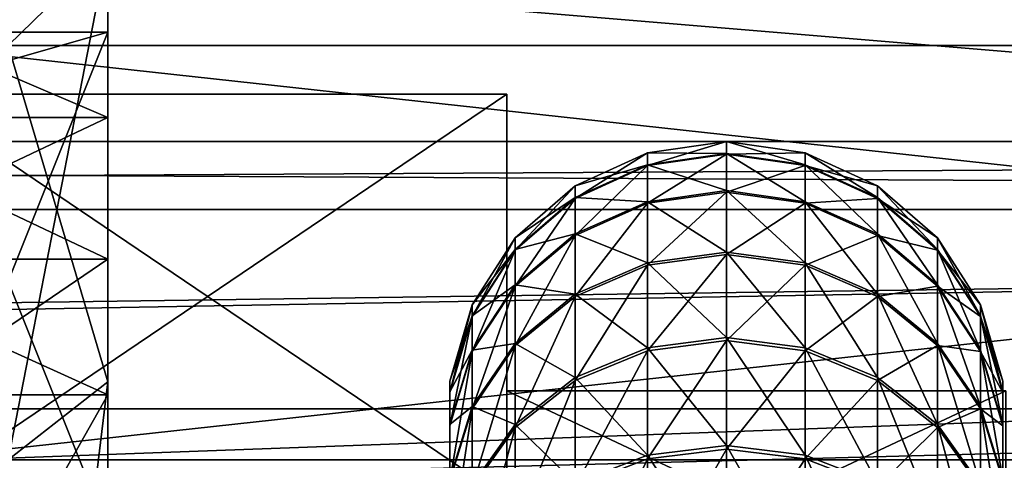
# Model space of a CAD drawing. Extents: x 0 to 200, y 18 to 95.
# Tile 219 of 491: x 77.56 to 82.49, y 55.63 to 57.84. Entities that reach past the tile are written whole.
import ezdxf

# ---------------------------------------------------------------- set-up
doc = ezdxf.new("R2010")
doc.units = 0

msp = doc.modelspace()

# ---------------------------------------------------------------- linework, layer by layer
for points in [[(66.999992, 58.968403, 263.375061), (100.857979, 56.147953, 260.252533), (66.999992, 55.257084, 259.53186)], [(122.799995, 57.297775, 280.72522), (66.999992, 58.968403, 278.624939), (66.999992, 55.257084, 282.468109)], [(66.999992, 58.968403, 263.375061), (101.619339, 56.713158, 260.703735), (100.857979, 56.147953, 260.252533)], [(66.999992, 58.968403, 263.375061), (102.531059, 57.141083, 261.13797), (101.619339, 56.713158, 260.703735)], [(66.999992, 58.968403, 263.375061), (103.638268, 57.660767, 261.665283), (102.531059, 57.141083, 261.13797)], [(122.799995, 58.968403, 278.624939), (66.999992, 58.968403, 278.624939), (122.799995, 57.297775, 280.72522)], [(66.999992, 58.968403, 263.375061), (103.960701, 57.746113, 261.767151), (103.638268, 57.660767, 261.665283)], [(66.999992, 58.968403, 263.375061), (105.602844, 58.180782, 262.28595), (103.960701, 57.746113, 261.767151)], [(77.499992, 57.707489, 48.392101), (77.999992, 58.194954, 48.503361), (77.499992, 55.631706, 52.702515)], [(77.999992, 58.194954, 48.503361), (77.999992, 56.022617, 53.014259), (77.499992, 55.631706, 52.702515)], [(77.999992, 58.194954, 43.496639), (77.499992, 57.707493, 43.607899), (77.999992, 56.022617, 38.985741)], [(77.499992, 57.707493, 43.607899), (77.999992, 58.194954, 43.496639), (77.499992, 57.707489, 48.392101)], [(77.999992, 58.194954, 43.496639), (77.999992, 58.194954, 48.503361), (77.499992, 57.707489, 48.392101)], [(77.999992, 58.124733, 40.976082), (77.999992, 58.194954, 43.496639), (77.999992, 56.022617, 38.985741)], [(77.999992, 58.194954, 48.503361), (77.999992, 58.124733, 51.023918), (77.999992, 56.022617, 53.014259)], [(55.084332, 58.070004, 41.003445), (77.999992, 58.124733, 40.976082), (55.685112, 57.509953, 39.889133)], [(77.999992, 58.124733, 51.023918), (55.291088, 57.908844, 51.467953), (55.932827, 57.236149, 52.511547)], [(55.685112, 57.509953, 39.889133), (77.999992, 58.124733, 40.976082), (55.894001, 57.31522, 39.501682)], [(55.894001, 57.31522, 39.501682), (77.999992, 58.124733, 40.976082), (56.648254, 56.421177, 38.377098)], [(77.999992, 58.124733, 51.023918), (55.932827, 57.236149, 52.511547), (56.522705, 56.617817, 53.470806)], [(77.999992, 58.124733, 51.023918), (56.522705, 56.617817, 53.470806), (56.938103, 56.044952, 54.049088)], [(56.648254, 56.421177, 38.377098), (77.999992, 58.124733, 40.976082), (57.144798, 55.832596, 37.636749)], [(77.999992, 58.124733, 51.023918), (56.938103, 56.044952, 54.049088), (77.999992, 55.020393, 55.12487)], [(57.144798, 55.832596, 37.636749), (77.999992, 58.124733, 40.976082), (57.585098, 55.134129, 37.049129)], [(57.585098, 55.134129, 37.049129), (77.999992, 58.124733, 40.976082), (77.999992, 55.020393, 36.87513)], [(77.999992, 58.124733, 40.976082), (77.999992, 56.022617, 38.985741), (77.999992, 55.020393, 36.87513)], [(77.999992, 56.022617, 53.014259), (77.999992, 58.124733, 51.023918), (77.999992, 55.020393, 55.12487)], [(76.999992, 57.774525, 44.200001), (77.999992, 57.34726, 42.525715), (76.499992, 57.34726, 42.525715)], [(77.999992, 57.34726, 49.474285), (77.999992, 57.774525, 47.799999), (76.499992, 57.34726, 49.474285)], [(77.999992, 57.774525, 47.799999), (76.999992, 57.774525, 47.799999), (76.499992, 57.34726, 49.474285)], [(77.999992, 55.278255, 44.200001), (76.999992, 57.774525, 44.200001), (76.999992, 55.278255, 44.200001)], [(77.999992, 57.774525, 44.200001), (76.999992, 57.774525, 44.200001), (77.999992, 55.278255, 44.200001)], [(76.999992, 57.774525, 47.799999), (77.999992, 57.774525, 47.799999), (76.999992, 55.278255, 47.799999)], [(77.999992, 57.774525, 47.799999), (77.999992, 55.278255, 47.799999), (76.999992, 55.278255, 47.799999)], [(76.999992, 57.774525, 44.200001), (77.999992, 57.774525, 44.200001), (77.999992, 57.34726, 42.525715)], [(77.999992, 55.278255, 47.799999), (77.999992, 57.774525, 47.799999), (77.999992, 54.849022, 49.157139)], [(77.999992, 57.774525, 47.799999), (77.999992, 57.34726, 49.474285), (77.999992, 54.849022, 49.157139)], [(77.999992, 57.34726, 42.525715), (77.999992, 57.774525, 44.200001), (77.999992, 55.278255, 44.200001)], [(95.999992, 55.631706, 264.297485), (76.999992, 57.707493, 268.60791), (76.999992, 55.631706, 264.297485)], [(95.999992, 57.707493, 268.60791), (76.999992, 57.707493, 268.60791), (95.999992, 55.631706, 264.297485)], [(95.999992, 57.707493, 273.39212), (95.999992, 55.631706, 277.702515), (76.999992, 55.631706, 277.702515)], [(76.999992, 57.707493, 273.39212), (95.999992, 57.707493, 273.39212), (76.999992, 55.631706, 277.702515)], [(95.999992, 57.707493, 268.60791), (76.999992, 57.707493, 273.39212), (76.999992, 57.707493, 268.60791)], [(95.999992, 57.707493, 273.39212), (76.999992, 57.707493, 273.39212), (95.999992, 57.707493, 268.60791)], [(77.999992, 56.022617, 38.985741), (77.499992, 57.707493, 43.607899), (77.499992, 55.631706, 39.297485)], [(76.999992, 57.463757, 268.663544), (79.999992, 55.436245, 264.453369), (76.999992, 55.436245, 264.453369)], [(76.999992, 57.463757, 268.663544), (79.999992, 57.463757, 268.663544), (79.999992, 55.436245, 264.453369)], [(79.999992, 57.463757, 273.336456), (76.999992, 57.463757, 273.336456), (76.999992, 55.436245, 277.546631)], [(79.999992, 55.436245, 277.546631), (79.999992, 57.463757, 273.336456), (76.999992, 55.436245, 277.546631)], [(76.999992, 57.463757, 273.336456), (79.999992, 57.463757, 268.663544), (76.999992, 57.463757, 268.663544)], [(76.999992, 57.463757, 273.336456), (79.999992, 57.463757, 273.336456), (79.999992, 57.463757, 268.663544)], [(79.999992, 55.977016, 271), (79.999992, 57.463757, 273.336456), (79.999992, 54.804737, 275.375)], [(79.999992, 57.463757, 273.336456), (79.999992, 55.436245, 277.546631), (79.999992, 54.804737, 275.375)], [(79.999992, 57.463757, 268.663544), (79.999992, 55.977016, 271), (79.999992, 55.436245, 264.453369)], [(79.999992, 57.463757, 268.663544), (79.999992, 57.463757, 273.336456), (79.999992, 55.977016, 271)], [(76.499992, 57.34726, 42.525715), (77.999992, 56.637383, 40.907364), (76.499992, 56.637383, 40.907364)], [(76.499992, 57.34726, 42.525715), (77.999992, 57.34726, 42.525715), (77.999992, 56.637383, 40.907364)], [(77.999992, 56.637383, 51.092636), (77.999992, 57.34726, 49.474285), (76.499992, 56.637383, 51.092636)], [(77.999992, 57.34726, 49.474285), (76.499992, 57.34726, 49.474285), (76.499992, 56.637383, 51.092636)], [(77.999992, 57.34726, 42.525715), (77.999992, 55.278255, 44.200001), (77.999992, 54.849022, 42.842861)], [(77.999992, 56.637383, 40.907364), (77.999992, 57.34726, 42.525715), (77.999992, 54.849022, 42.842861)], [(77.999992, 57.34726, 49.474285), (77.999992, 56.637383, 51.092636), (77.999992, 54.849022, 49.157139)], [(122.799995, 55.257084, 282.468109), (122.799995, 57.297775, 280.72522), (66.999992, 55.257084, 282.468109)], [(110.863342, 56.886276, 275.501373), (44.499992, 57.227016, 272.913177), (41.911797, 56.886276, 275.501373)], [(44.499992, 57.227016, 272.913177), (108.275154, 57.227016, 272.913177), (47.088192, 56.886276, 270.324982)], [(108.275154, 57.227016, 272.913177), (44.499992, 57.227016, 272.913177), (110.863342, 56.886276, 275.501373)], [(108.275154, 57.227016, 272.913177), (105.686966, 56.886276, 270.324982), (47.088192, 56.886276, 270.324982)], [(81.099991, 57.162201, 272.136719), (81.099991, 57.227001, 271.017181), (80.705566, 57.105858, 272.13028)], [(81.099991, 57.227001, 271.017181), (80.705566, 57.170292, 271.01709), (80.705566, 57.105858, 272.13028)], [(80.705566, 57.170292, 271.01709), (81.099991, 57.227001, 271.017181), (81.099991, 57.166046, 269.89743)], [(81.099991, 57.227001, 271.017181), (81.494423, 57.170292, 271.01709), (81.494423, 57.109684, 269.903687)], [(81.099991, 57.166046, 269.89743), (81.099991, 57.227001, 271.017181), (81.494423, 57.109684, 269.903687)], [(81.494423, 57.170292, 271.01709), (81.099991, 57.227001, 271.017181), (81.099991, 57.162201, 272.136719)], [(80.705566, 57.105858, 272.13028), (80.705566, 57.170292, 271.01709), (80.343094, 56.941395, 272.11145)], [(80.705566, 57.170292, 271.01709), (80.343094, 57.004757, 271.016815), (80.343094, 56.941395, 272.11145)], [(80.705566, 57.170292, 271.01709), (80.705566, 57.109684, 269.903687), (80.343094, 57.004757, 271.016815)], [(80.705566, 57.170292, 271.01709), (81.099991, 57.166046, 269.89743), (80.705566, 57.109684, 269.903687)], [(80.705566, 57.109684, 269.903687), (81.099991, 57.166046, 269.89743), (81.099991, 56.980103, 268.791534)], [(81.099991, 56.972454, 273.241974), (81.099991, 57.162201, 272.136719), (80.705566, 56.917191, 273.229248)], [(81.099991, 57.162201, 272.136719), (80.705566, 57.105858, 272.13028), (80.705566, 56.917191, 273.229248)], [(81.494423, 57.170292, 271.01709), (81.099991, 57.162201, 272.136719), (81.494423, 57.105858, 272.13028)], [(81.099991, 57.166046, 269.89743), (81.494423, 57.109684, 269.903687), (81.494423, 56.924793, 268.804077)], [(81.099991, 56.980103, 268.791534), (81.099991, 57.166046, 269.89743), (81.494423, 56.924793, 268.804077)], [(81.494423, 57.105858, 272.13028), (81.099991, 57.162201, 272.136719), (81.099991, 56.972454, 273.241974)], [(81.494423, 57.170292, 271.01709), (81.856888, 57.004757, 271.016815), (81.856888, 56.945156, 269.921936)], [(81.494423, 57.109684, 269.903687), (81.494423, 57.170292, 271.01709), (81.856888, 56.945156, 269.921936)], [(81.494423, 57.170292, 271.01709), (81.494423, 57.105858, 272.13028), (81.856888, 57.004757, 271.016815)], [(80.343094, 56.945156, 269.921936), (80.705566, 57.109684, 269.903687), (80.705566, 56.924793, 268.804077)], [(80.343094, 57.004757, 271.016815), (80.705566, 57.109684, 269.903687), (80.343094, 56.945156, 269.921936)], [(80.705566, 56.917191, 273.229248), (80.705566, 57.105858, 272.13028), (80.343094, 56.755871, 273.192139)], [(80.705566, 57.105858, 272.13028), (80.343094, 56.941395, 272.11145), (80.343094, 56.755871, 273.192139)], [(80.705566, 57.109684, 269.903687), (81.099991, 56.980103, 268.791534), (80.705566, 56.924793, 268.804077)], [(81.494423, 57.105858, 272.13028), (81.099991, 56.972454, 273.241974), (81.494423, 56.917191, 273.229248)], [(81.494423, 57.109684, 269.903687), (81.856888, 56.945156, 269.921936), (81.856888, 56.763348, 268.840637)], [(81.494423, 56.924793, 268.804077), (81.494423, 57.109684, 269.903687), (81.856888, 56.763348, 268.840637)], [(81.856888, 56.941395, 272.11145), (81.494423, 57.105858, 272.13028), (81.494423, 56.917191, 273.229248)], [(81.856888, 57.004757, 271.016815), (81.494423, 57.105858, 272.13028), (81.856888, 56.941395, 272.11145)], [(80.343094, 56.941395, 272.11145), (80.343094, 57.004757, 271.016815), (80.041946, 56.682137, 272.081787)], [(80.343094, 57.004757, 271.016815), (80.041946, 56.743809, 271.016357), (80.041946, 56.682137, 272.081787)], [(80.343094, 57.004757, 271.016815), (80.343094, 56.945156, 269.921936), (80.041946, 56.743809, 271.016357)], [(81.856888, 57.004757, 271.016815), (82.158043, 56.743809, 271.016357), (82.158043, 56.685799, 269.950714)], [(81.856888, 56.945156, 269.921936), (81.856888, 57.004757, 271.016815), (82.158043, 56.685799, 269.950714)], [(81.856888, 57.004757, 271.016815), (81.856888, 56.941395, 272.11145), (82.158043, 56.743809, 271.016357)], [(80.041946, 56.743809, 271.016357), (80.343094, 56.945156, 269.921936), (80.041946, 56.685799, 269.950714)], [(80.343094, 56.945156, 269.921936), (80.343094, 56.763348, 268.840637), (80.041946, 56.685799, 269.950714)], [(80.343094, 56.945156, 269.921936), (80.705566, 56.924793, 268.804077), (80.343094, 56.763348, 268.840637)], [(80.705566, 56.924793, 268.804077), (81.099991, 56.980103, 268.791534), (81.099991, 56.671509, 267.71344)], [(81.099991, 56.66016, 274.319), (81.099991, 56.972454, 273.241974), (80.705566, 56.606667, 274.300171)], [(81.099991, 56.972454, 273.241974), (80.705566, 56.917191, 273.229248), (80.705566, 56.606667, 274.300171)], [(81.099991, 56.980103, 268.791534), (81.494423, 56.924793, 268.804077), (81.494423, 56.61795, 267.732056)], [(81.099991, 56.671509, 267.71344), (81.099991, 56.980103, 268.791534), (81.494423, 56.61795, 267.732056)], [(81.494423, 56.917191, 273.229248), (81.099991, 56.972454, 273.241974), (81.099991, 56.66016, 274.319)], [(81.856888, 56.945156, 269.921936), (82.158043, 56.685799, 269.950714), (82.158043, 56.508839, 268.898254)], [(81.856888, 56.763348, 268.840637), (81.856888, 56.945156, 269.921936), (82.158043, 56.508839, 268.898254)], [(80.343094, 56.755871, 273.192139), (80.343094, 56.941395, 272.11145), (80.041946, 56.501564, 273.133636)], [(80.343094, 56.941395, 272.11145), (80.041946, 56.682137, 272.081787), (80.041946, 56.501564, 273.133636)], [(80.343094, 56.763348, 268.840637), (80.705566, 56.924793, 268.804077), (80.705566, 56.61795, 267.732056)], [(80.705566, 56.606667, 274.300171), (80.705566, 56.917191, 273.229248), (80.343094, 56.450512, 274.245239)], [(80.705566, 56.917191, 273.229248), (80.343094, 56.755871, 273.192139), (80.343094, 56.450512, 274.245239)], [(80.705566, 56.924793, 268.804077), (81.099991, 56.671509, 267.71344), (80.705566, 56.61795, 267.732056)], [(81.494423, 56.917191, 273.229248), (81.099991, 56.66016, 274.319), (81.494423, 56.606667, 274.300171)], [(81.856888, 56.941395, 272.11145), (81.494423, 56.917191, 273.229248), (81.856888, 56.755871, 273.192139)], [(81.494423, 56.924793, 268.804077), (81.856888, 56.763348, 268.840637), (81.856888, 56.461609, 267.786469)], [(81.494423, 56.61795, 267.732056), (81.494423, 56.924793, 268.804077), (81.856888, 56.461609, 267.786469)], [(81.856888, 56.755871, 273.192139), (81.494423, 56.917191, 273.229248), (81.494423, 56.606667, 274.300171)], [(81.856888, 56.941395, 272.11145), (81.856888, 56.755871, 273.192139), (82.158043, 56.682137, 272.081787)], [(82.158043, 56.743809, 271.016357), (81.856888, 56.941395, 272.11145), (82.158043, 56.682137, 272.081787)], [(113.275154, 55.887272, 277.913177), (110.863342, 56.886276, 275.501373), (39.5, 55.887272, 277.913177)], [(110.863342, 56.886276, 275.501373), (41.911797, 56.886276, 275.501373), (39.5, 55.887272, 277.913177)], [(47.088192, 56.886276, 270.324982), (105.686966, 56.886276, 270.324982), (49.499989, 55.887272, 267.913177)], [(105.686966, 56.886276, 270.324982), (103.275146, 55.887272, 267.913177), (49.499989, 55.887272, 267.913177)], [(80.041946, 56.508839, 268.898254), (80.343094, 56.763348, 268.840637), (80.343094, 56.461609, 267.786469)], [(80.041946, 56.685799, 269.950714), (80.343094, 56.763348, 268.840637), (80.041946, 56.508839, 268.898254)], [(80.343094, 56.450512, 274.245239), (80.343094, 56.755871, 273.192139), (80.041946, 56.204357, 274.15863)], [(80.343094, 56.755871, 273.192139), (80.041946, 56.501564, 273.133636), (80.041946, 56.204357, 274.15863)], [(80.343094, 56.763348, 268.840637), (80.705566, 56.61795, 267.732056), (80.343094, 56.461609, 267.786469)], [(81.856888, 56.755871, 273.192139), (81.494423, 56.606667, 274.300171), (81.856888, 56.450512, 274.245239)], [(81.856888, 56.763348, 268.840637), (82.158043, 56.508839, 268.898254), (82.158043, 56.215157, 267.872253)], [(81.856888, 56.461609, 267.786469), (81.856888, 56.763348, 268.840637), (82.158043, 56.215157, 267.872253)], [(82.158043, 56.501564, 273.133636), (81.856888, 56.755871, 273.192139), (81.856888, 56.450512, 274.245239)], [(82.158043, 56.682137, 272.081787), (81.856888, 56.755871, 273.192139), (82.158043, 56.501564, 273.133636)], [(80.041946, 56.682137, 272.081787), (80.041946, 56.743809, 271.016357), (79.826515, 56.349083, 272.043701)], [(80.041946, 56.743809, 271.016357), (79.826515, 56.408585, 271.015778), (79.826515, 56.349083, 272.043701)], [(80.041946, 56.743809, 271.016357), (80.041946, 56.685799, 269.950714), (79.826515, 56.408585, 271.015778)], [(82.158043, 56.743809, 271.016357), (82.373474, 56.408585, 271.015778), (82.373474, 56.352619, 269.987671)], [(82.158043, 56.685799, 269.950714), (82.158043, 56.743809, 271.016357), (82.373474, 56.352619, 269.987671)], [(82.158043, 56.743809, 271.016357), (82.158043, 56.682137, 272.081787), (82.373474, 56.408585, 271.015778)], [(79.826515, 56.408585, 271.015778), (80.041946, 56.685799, 269.950714), (79.826515, 56.352619, 269.987671)], [(80.041946, 56.685799, 269.950714), (80.041946, 56.508839, 268.898254), (79.826515, 56.352619, 269.987671)], [(80.041946, 56.501564, 273.133636), (80.041946, 56.682137, 272.081787), (79.826515, 56.17487, 273.058472)], [(80.041946, 56.682137, 272.081787), (79.826515, 56.349083, 272.043701), (79.826515, 56.17487, 273.058472)], [(80.705566, 56.61795, 267.732056), (81.099991, 56.671509, 267.71344), (81.099991, 56.244144, 266.676636)], [(81.099991, 56.229237, 275.354309), (81.099991, 56.66016, 274.319), (80.705566, 56.178185, 275.32962)], [(81.099991, 56.66016, 274.319), (80.705566, 56.606667, 274.300171), (80.705566, 56.178185, 275.32962)], [(81.099991, 56.671509, 267.71344), (81.494423, 56.61795, 267.732056), (81.494423, 56.193008, 266.701172)], [(81.099991, 56.244144, 266.676636), (81.099991, 56.671509, 267.71344), (81.494423, 56.193008, 266.701172)], [(81.494423, 56.606667, 274.300171), (81.099991, 56.66016, 274.319), (81.099991, 56.229237, 275.354309)], [(82.158043, 56.685799, 269.950714), (82.373474, 56.352619, 269.987671), (82.373474, 56.181892, 268.97229)], [(82.158043, 56.508839, 268.898254), (82.158043, 56.685799, 269.950714), (82.373474, 56.181892, 268.97229)], [(82.158043, 56.682137, 272.081787), (82.158043, 56.501564, 273.133636), (82.373474, 56.349083, 272.043701)], [(82.373474, 56.408585, 271.015778), (82.158043, 56.682137, 272.081787), (82.373474, 56.349083, 272.043701)], [(76.499992, 56.637383, 40.907364), (77.999992, 55.958027, 39.814575), (76.999992, 55.958027, 39.814575)], [(76.499992, 56.637383, 40.907364), (77.999992, 56.637383, 40.907364), (77.999992, 55.958027, 39.814575)], [(77.999992, 56.637383, 51.092636), (76.499992, 56.637383, 51.092636), (76.999992, 55.958027, 52.185425)], [(77.999992, 55.958027, 52.185425), (77.999992, 56.637383, 51.092636), (76.999992, 55.958027, 52.185425)], [(77.999992, 56.637383, 40.907364), (77.999992, 54.849022, 42.842861), (77.999992, 54.192898, 41.579704)], [(77.999992, 55.958027, 39.814575), (77.999992, 56.637383, 40.907364), (77.999992, 54.192898, 41.579704)], [(77.999992, 56.637383, 51.092636), (77.999992, 55.958027, 52.185425), (77.999992, 54.192898, 50.420296)], [(77.999992, 54.849022, 49.157139), (77.999992, 56.637383, 51.092636), (77.999992, 54.192898, 50.420296)], [(80.343094, 56.461609, 267.786469), (80.705566, 56.61795, 267.732056), (80.705566, 56.193008, 266.701172)], [(80.705566, 56.178185, 275.32962), (80.705566, 56.606667, 274.300171), (80.343094, 56.029167, 275.257538)], [(80.705566, 56.606667, 274.300171), (80.343094, 56.450512, 274.245239), (80.343094, 56.029167, 275.257538)], [(80.705566, 56.61795, 267.732056), (81.099991, 56.244144, 266.676636), (80.705566, 56.193008, 266.701172)], [(81.494423, 56.606667, 274.300171), (81.099991, 56.229237, 275.354309), (81.494423, 56.178185, 275.32962)], [(81.494423, 56.61795, 267.732056), (81.856888, 56.461609, 267.786469), (81.856888, 56.043743, 266.772736)], [(81.494423, 56.193008, 266.701172), (81.494423, 56.61795, 267.732056), (81.856888, 56.043743, 266.772736)], [(81.856888, 56.450512, 274.245239), (81.494423, 56.606667, 274.300171), (81.494423, 56.178185, 275.32962)], [(79.826515, 56.352619, 269.987671), (80.041946, 56.508839, 268.898254), (79.826515, 56.181892, 268.97229)], [(80.041946, 56.508839, 268.898254), (80.041946, 56.215157, 267.872253), (79.826515, 56.181892, 268.97229)], [(80.041946, 56.204357, 274.15863), (80.041946, 56.501564, 273.133636), (79.826515, 55.888134, 274.047363)], [(80.041946, 56.501564, 273.133636), (79.826515, 56.17487, 273.058472), (79.826515, 55.888134, 274.047363)], [(80.041946, 56.508839, 268.898254), (80.343094, 56.461609, 267.786469), (80.041946, 56.215157, 267.872253)], [(82.158043, 56.501564, 273.133636), (81.856888, 56.450512, 274.245239), (82.158043, 56.204357, 274.15863)], [(82.158043, 56.508839, 268.898254), (82.373474, 56.181892, 268.97229), (82.373474, 55.898556, 267.982391)], [(82.158043, 56.215157, 267.872253), (82.158043, 56.508839, 268.898254), (82.373474, 55.898556, 267.982391)], [(82.158043, 56.501564, 273.133636), (82.158043, 56.204357, 274.15863), (82.373474, 56.17487, 273.058472)], [(82.373474, 56.349083, 272.043701), (82.158043, 56.501564, 273.133636), (82.373474, 56.17487, 273.058472)], [(80.041946, 56.215157, 267.872253), (80.343094, 56.461609, 267.786469), (80.343094, 56.043743, 266.772736)], [(80.343094, 56.029167, 275.257538), (80.343094, 56.450512, 274.245239), (80.041946, 55.794254, 275.143921)], [(80.343094, 56.450512, 274.245239), (80.041946, 56.204357, 274.15863), (80.041946, 55.794254, 275.143921)], [(80.343094, 56.461609, 267.786469), (80.705566, 56.193008, 266.701172), (80.343094, 56.043743, 266.772736)], [(81.856888, 56.450512, 274.245239), (81.494423, 56.178185, 275.32962), (81.856888, 56.029167, 275.257538)], [(81.856888, 56.461609, 267.786469), (82.158043, 56.215157, 267.872253), (82.158043, 55.808445, 266.885559)], [(81.856888, 56.043743, 266.772736), (81.856888, 56.461609, 267.786469), (82.158043, 55.808445, 266.885559)], [(82.158043, 56.204357, 274.15863), (81.856888, 56.450512, 274.245239), (81.856888, 56.029167, 275.257538)], [(79.826515, 56.349083, 272.043701), (79.826515, 56.408585, 271.015778), (79.714249, 55.969223, 272.000214)], [(79.826515, 56.408585, 271.015778), (79.714249, 56.026241, 271.015106), (79.714249, 55.969223, 272.000214)], [(79.826515, 56.408585, 271.015778), (79.826515, 56.352619, 269.987671), (79.714249, 56.026241, 271.015106)], [(82.373474, 56.408585, 271.015778), (82.485741, 56.026241, 271.015106), (82.485741, 55.97261, 270.029816)], [(82.373474, 56.352619, 269.987671), (82.373474, 56.408585, 271.015778), (82.485741, 55.97261, 270.029816)], [(82.373474, 56.408585, 271.015778), (82.373474, 56.349083, 272.043701), (82.485741, 56.026241, 271.015106)], [(79.714249, 56.026241, 271.015106), (79.826515, 56.352619, 269.987671), (79.714249, 55.97261, 270.029816)], [(79.826515, 56.352619, 269.987671), (79.826515, 56.181892, 268.97229), (79.714249, 55.97261, 270.029816)], [(82.373474, 56.352619, 269.987671), (82.485741, 55.97261, 270.029816), (82.485741, 55.80899, 269.056732)], [(82.373474, 56.181892, 268.97229), (82.373474, 56.352619, 269.987671), (82.485741, 55.80899, 269.056732)], [(79.826515, 56.17487, 273.058472), (79.826515, 56.349083, 272.043701), (79.714249, 55.802265, 272.972748)], [(79.826515, 56.349083, 272.043701), (79.714249, 55.969223, 272.000214), (79.714249, 55.802265, 272.972748)], [(82.373474, 56.349083, 272.043701), (82.373474, 56.17487, 273.058472), (82.485741, 55.969223, 272.000214)], [(82.485741, 56.026241, 271.015106), (82.373474, 56.349083, 272.043701), (82.485741, 55.969223, 272.000214)], [(79.826515, 55.898556, 267.982391), (80.041946, 56.215157, 267.872253), (80.041946, 55.808445, 266.885559)], [(79.826515, 56.181892, 268.97229), (80.041946, 56.215157, 267.872253), (79.826515, 55.898556, 267.982391)], [(80.041946, 55.794254, 275.143921), (80.041946, 56.204357, 274.15863), (79.826515, 55.492477, 274.997955)], [(80.041946, 56.204357, 274.15863), (79.826515, 55.888134, 274.047363), (79.826515, 55.492477, 274.997955)], [(80.041946, 56.215157, 267.872253), (80.343094, 56.043743, 266.772736), (80.041946, 55.808445, 266.885559)], [(80.705566, 56.193008, 266.701172), (81.099991, 56.244144, 266.676636), (81.099991, 55.703388, 265.694244)], [(81.099991, 55.685104, 276.334869), (81.099991, 56.229237, 275.354309), (80.705566, 55.637138, 276.304626)], [(81.099991, 56.229237, 275.354309), (80.705566, 56.178185, 275.32962), (80.705566, 55.637138, 276.304626)], [(81.099991, 56.244144, 266.676636), (81.494423, 56.193008, 266.701172), (81.494423, 55.655315, 265.724335)], [(81.099991, 55.703388, 265.694244), (81.099991, 56.244144, 266.676636), (81.494423, 55.655315, 265.724335)], [(81.494423, 56.178185, 275.32962), (81.099991, 56.229237, 275.354309), (81.099991, 55.685104, 276.334869)], [(82.158043, 56.204357, 274.15863), (81.856888, 56.029167, 275.257538), (82.158043, 55.794254, 275.143921)], [(82.158043, 56.215157, 267.872253), (82.373474, 55.898556, 267.982391), (82.373474, 55.506165, 267.030487)], [(82.158043, 55.808445, 266.885559), (82.158043, 56.215157, 267.872253), (82.373474, 55.506165, 267.030487)], [(82.373474, 55.888134, 274.047363), (82.158043, 56.204357, 274.15863), (82.158043, 55.794254, 275.143921)], [(82.373474, 56.17487, 273.058472), (82.158043, 56.204357, 274.15863), (82.373474, 55.888134, 274.047363)], [(79.714249, 55.97261, 270.029816), (79.826515, 56.181892, 268.97229), (79.714249, 55.80899, 269.056732)], [(79.826515, 56.181892, 268.97229), (79.826515, 55.898556, 267.982391), (79.714249, 55.80899, 269.056732)], [(79.826515, 55.888134, 274.047363), (79.826515, 56.17487, 273.058472), (79.714249, 55.527466, 273.920471)], [(79.826515, 56.17487, 273.058472), (79.714249, 55.802265, 272.972748), (79.714249, 55.527466, 273.920471)], [(80.343094, 56.043743, 266.772736), (80.705566, 56.193008, 266.701172), (80.705566, 55.655315, 265.724335)], [(80.705566, 55.637138, 276.304626), (80.705566, 56.178185, 275.32962), (80.343094, 55.497128, 276.216309)], [(80.705566, 56.178185, 275.32962), (80.343094, 56.029167, 275.257538), (80.343094, 55.497128, 276.216309)], [(80.705566, 56.193008, 266.701172), (81.099991, 55.703388, 265.694244), (80.705566, 55.655315, 265.724335)], [(81.494423, 56.178185, 275.32962), (81.099991, 55.685104, 276.334869), (81.494423, 55.637138, 276.304626)], [(81.494423, 56.193008, 266.701172), (81.856888, 56.043743, 266.772736), (81.856888, 55.515003, 265.812164)], [(81.494423, 55.655315, 265.724335), (81.494423, 56.193008, 266.701172), (81.856888, 55.515003, 265.812164)], [(81.856888, 56.029167, 275.257538), (81.494423, 56.178185, 275.32962), (81.494423, 55.637138, 276.304626)], [(82.373474, 56.181892, 268.97229), (82.485741, 55.80899, 269.056732), (82.485741, 55.537457, 268.108063)], [(82.373474, 55.898556, 267.982391), (82.373474, 56.181892, 268.97229), (82.485741, 55.537457, 268.108063)], [(82.373474, 56.17487, 273.058472), (82.373474, 55.888134, 274.047363), (82.485741, 55.802265, 272.972748)], [(82.485741, 55.969223, 272.000214), (82.373474, 56.17487, 273.058472), (82.485741, 55.802265, 272.972748)], [(66.999992, 55.257084, 259.53186), (100.857979, 56.147953, 260.252533), (99.651787, 55.252529, 259.53772)], [(77.999992, 55.020393, 55.12487), (56.938103, 56.044952, 54.049088), (57.696014, 54.999744, 55.104179)], [(77.499992, 55.631706, 52.702515), (77.999992, 56.022617, 53.014259), (77.499992, 51.891266, 55.685417)], [(77.999992, 56.022617, 53.014259), (77.999992, 52.108208, 56.135899), (77.499992, 51.891266, 55.685417)], [(77.999992, 56.022617, 38.985741), (77.499992, 55.631706, 39.297485), (77.999992, 52.108208, 35.864101)], [(77.999992, 55.020393, 36.87513), (77.999992, 56.022617, 38.985741), (77.999992, 52.108208, 35.864101)], [(77.999992, 56.022617, 53.014259), (77.999992, 55.020393, 55.12487), (77.999992, 52.108208, 56.135899)], [(79.714249, 55.969223, 272.000214), (79.714249, 56.026241, 271.015106), (79.714249, 55.573326, 271.954926)], [(79.714249, 56.026241, 271.015106), (79.714249, 55.627762, 271.014435), (79.714249, 55.573326, 271.954926)], [(79.714249, 56.026241, 271.015106), (79.714249, 55.97261, 270.029816), (79.714249, 55.627762, 271.014435)], [(80.041946, 55.808445, 266.885559), (80.343094, 56.043743, 266.772736), (80.343094, 55.515003, 265.812164)], [(80.343094, 55.497128, 276.216309), (80.343094, 56.029167, 275.257538), (80.041946, 55.276413, 276.077087)], [(80.343094, 56.029167, 275.257538), (80.041946, 55.794254, 275.143921), (80.041946, 55.276413, 276.077087)], [(80.343094, 56.043743, 266.772736), (80.705566, 55.655315, 265.724335), (80.343094, 55.515003, 265.812164)], [(81.856888, 56.029167, 275.257538), (81.494423, 55.637138, 276.304626), (81.856888, 55.497128, 276.216309)], [(81.856888, 56.043743, 266.772736), (82.158043, 55.808445, 266.885559), (82.158043, 55.293812, 265.950592)], [(81.856888, 55.515003, 265.812164), (81.856888, 56.043743, 266.772736), (82.158043, 55.293812, 265.950592)], [(82.158043, 55.794254, 275.143921), (81.856888, 56.029167, 275.257538), (81.856888, 55.497128, 276.216309)], [(82.485741, 56.026241, 271.015106), (82.485741, 55.627762, 271.014435), (82.485741, 55.576557, 270.073761)], [(82.485741, 55.97261, 270.029816), (82.485741, 56.026241, 271.015106), (82.485741, 55.576557, 270.073761)], [(82.485741, 56.026241, 271.015106), (82.485741, 55.969223, 272.000214), (82.485741, 55.627762, 271.014435)], [(76.999992, 55.958027, 39.814575), (77.999992, 55.958027, 39.814575), (76.999992, 54.192898, 41.579704)], [(77.999992, 55.958027, 39.814575), (77.999992, 54.192898, 41.579704), (76.999992, 54.192898, 41.579704)], [(77.999992, 54.192898, 50.420296), (76.999992, 55.958027, 52.185425), (76.999992, 54.192898, 50.420296)], [(77.999992, 55.958027, 52.185425), (76.999992, 55.958027, 52.185425), (77.999992, 54.192898, 50.420296)], [(79.714249, 55.627762, 271.014435), (79.714249, 55.97261, 270.029816), (79.714249, 55.576557, 270.073761)], [(79.714249, 55.97261, 270.029816), (79.714249, 55.80899, 269.056732), (79.714249, 55.576557, 270.073761)], [(79.714249, 55.802265, 272.972748), (79.714249, 55.969223, 272.000214), (79.714249, 55.413929, 272.883423)], [(79.714249, 55.969223, 272.000214), (79.714249, 55.573326, 271.954926), (79.714249, 55.413929, 272.883423)], [(79.999992, 55.436245, 264.453369), (79.999992, 55.977016, 271), (79.999992, 54.804737, 266.625)], [(79.999992, 55.977016, 271), (82.499992, 54.804737, 266.625), (79.999992, 54.804737, 266.625)], [(79.999992, 55.977016, 271), (82.499992, 55.977016, 271), (82.499992, 54.804737, 266.625)], [(82.499992, 55.977016, 271), (79.999992, 55.977016, 271), (79.999992, 54.804737, 275.375)], [(82.499992, 54.804737, 275.375), (82.499992, 55.977016, 271), (79.999992, 54.804737, 275.375)], [(82.485741, 55.97261, 270.029816), (82.485741, 55.576557, 270.073761), (82.485741, 55.420349, 269.144714)], [(82.485741, 55.80899, 269.056732), (82.485741, 55.97261, 270.029816), (82.485741, 55.420349, 269.144714)], [(82.485741, 55.969223, 272.000214), (82.485741, 55.802265, 272.972748), (82.485741, 55.573326, 271.954926)], [(82.485741, 55.627762, 271.014435), (82.485741, 55.969223, 272.000214), (82.485741, 55.573326, 271.954926)], [(115.346222, 54.298084, 279.984253), (39.5, 55.887272, 277.913177), (37.428932, 54.298084, 279.984253)], [(113.275154, 55.887272, 277.913177), (39.5, 55.887272, 277.913177), (115.346222, 54.298084, 279.984253)], [(49.499989, 55.887272, 267.913177), (103.275146, 55.887272, 267.913177), (51.571064, 54.298084, 265.842102)], [(103.275146, 55.887272, 267.913177), (101.204079, 54.298084, 265.842102), (51.571064, 54.298084, 265.842102)], [(79.714249, 55.537457, 268.108063), (79.826515, 55.898556, 267.982391), (79.826515, 55.506165, 267.030487)], [(79.714249, 55.80899, 269.056732), (79.826515, 55.898556, 267.982391), (79.714249, 55.537457, 268.108063)], [(79.826515, 55.492477, 274.997955), (79.826515, 55.888134, 274.047363), (79.714249, 55.148285, 274.831482)], [(79.826515, 55.888134, 274.047363), (79.714249, 55.527466, 273.920471), (79.714249, 55.148285, 274.831482)], [(79.826515, 55.898556, 267.982391), (80.041946, 55.808445, 266.885559), (79.826515, 55.506165, 267.030487)], [(82.373474, 55.888134, 274.047363), (82.158043, 55.794254, 275.143921), (82.373474, 55.492477, 274.997955)], [(82.373474, 55.898556, 267.982391), (82.485741, 55.537457, 268.108063), (82.485741, 55.161404, 267.19577)], [(82.373474, 55.506165, 267.030487), (82.373474, 55.898556, 267.982391), (82.485741, 55.161404, 267.19577)], [(82.485741, 55.527466, 273.920471), (82.373474, 55.888134, 274.047363), (82.373474, 55.492477, 274.997955)], [(82.485741, 55.802265, 272.972748), (82.373474, 55.888134, 274.047363), (82.485741, 55.527466, 273.920471)], [(79.714249, 55.576557, 270.073761), (79.714249, 55.80899, 269.056732), (79.714249, 55.420349, 269.144714)], [(79.714249, 55.80899, 269.056732), (79.714249, 55.537457, 268.108063), (79.714249, 55.420349, 269.144714)], [(79.826515, 55.506165, 267.030487), (80.041946, 55.808445, 266.885559), (80.041946, 55.293812, 265.950592)], [(80.041946, 55.808445, 266.885559), (80.343094, 55.515003, 265.812164), (80.041946, 55.293812, 265.950592)], [(82.158043, 55.808445, 266.885559), (82.373474, 55.506165, 267.030487), (82.373474, 55.009663, 266.128448)], [(82.158043, 55.293812, 265.950592), (82.158043, 55.808445, 266.885559), (82.373474, 55.009663, 266.128448)], [(82.485741, 55.80899, 269.056732), (82.485741, 55.420349, 269.144714), (82.485741, 55.161106, 268.239044)], [(82.485741, 55.537457, 268.108063), (82.485741, 55.80899, 269.056732), (82.485741, 55.161106, 268.239044)], [(79.714249, 55.527466, 273.920471), (79.714249, 55.802265, 272.972748), (79.714249, 55.151573, 273.788208)], [(79.714249, 55.802265, 272.972748), (79.714249, 55.413929, 272.883423), (79.714249, 55.151573, 273.788208)], [(80.041946, 55.276413, 276.077087), (80.041946, 55.794254, 275.143921), (79.826515, 54.992878, 275.898254)], [(80.041946, 55.794254, 275.143921), (79.826515, 55.492477, 274.997955), (79.826515, 54.992878, 275.898254)], [(82.158043, 55.794254, 275.143921), (81.856888, 55.497128, 276.216309), (82.158043, 55.276413, 276.077087)], [(82.373474, 55.492477, 274.997955), (82.158043, 55.794254, 275.143921), (82.158043, 55.276413, 276.077087)], [(82.485741, 55.802265, 272.972748), (82.485741, 55.527466, 273.920471), (82.485741, 55.413929, 272.883423)], [(82.485741, 55.573326, 271.954926), (82.485741, 55.802265, 272.972748), (82.485741, 55.413929, 272.883423)], [(80.705566, 55.655315, 265.724335), (81.099991, 55.703388, 265.694244), (81.099991, 55.05603, 264.778564)], [(81.099991, 55.034607, 277.248322), (81.099991, 55.685104, 276.334869), (80.705566, 54.99033, 277.212891)], [(81.099991, 55.685104, 276.334869), (80.705566, 55.637138, 276.304626), (80.705566, 54.99033, 277.212891)], [(81.099991, 55.703388, 265.694244), (81.494423, 55.655315, 265.724335), (81.494423, 55.011635, 264.813812)], [(81.099991, 55.05603, 264.778564), (81.099991, 55.703388, 265.694244), (81.494423, 55.011635, 264.813812)], [(81.494423, 55.637138, 276.304626), (81.099991, 55.685104, 276.334869), (81.099991, 55.034607, 277.248322)], [(95.999992, 51.891266, 261.314575), (76.999992, 55.631706, 264.297485), (76.999992, 51.891266, 261.314575)], [(95.999992, 55.631706, 264.297485), (76.999992, 55.631706, 264.297485), (95.999992, 51.891266, 261.314575)], [(95.999992, 55.631706, 277.702515), (95.999992, 51.891266, 280.685425), (76.999992, 51.891266, 280.685425)], [(76.999992, 55.631706, 277.702515), (95.999992, 55.631706, 277.702515), (76.999992, 51.891266, 280.685425)], [(77.999992, 52.108208, 35.864101), (77.499992, 55.631706, 39.297485), (77.499992, 51.891266, 36.314583)], [(80.343094, 55.515003, 265.812164), (80.705566, 55.655315, 265.724335), (80.705566, 55.011635, 264.813812)], [(80.705566, 54.99033, 277.212891), (80.705566, 55.637138, 276.304626), (80.343094, 54.861088, 277.109467)], [(80.705566, 55.637138, 276.304626), (80.343094, 55.497128, 276.216309), (80.343094, 54.861088, 277.109467)], [(80.705566, 55.655315, 265.724335), (81.099991, 55.05603, 264.778564), (80.705566, 55.011635, 264.813812)], [(81.494423, 55.637138, 276.304626), (81.099991, 55.034607, 277.248322), (81.494423, 54.99033, 277.212891)], [(81.494423, 55.655315, 265.724335), (81.856888, 55.515003, 265.812164), (81.856888, 54.882034, 264.916809)], [(81.494423, 55.011635, 264.813812), (81.494423, 55.655315, 265.724335), (81.856888, 54.882034, 264.916809)], [(81.856888, 55.497128, 276.216309), (81.494423, 55.637138, 276.304626), (81.494423, 54.99033, 277.212891)]]:
    msp.add_3dface(points)

doc.saveas('drawing.dxf')
